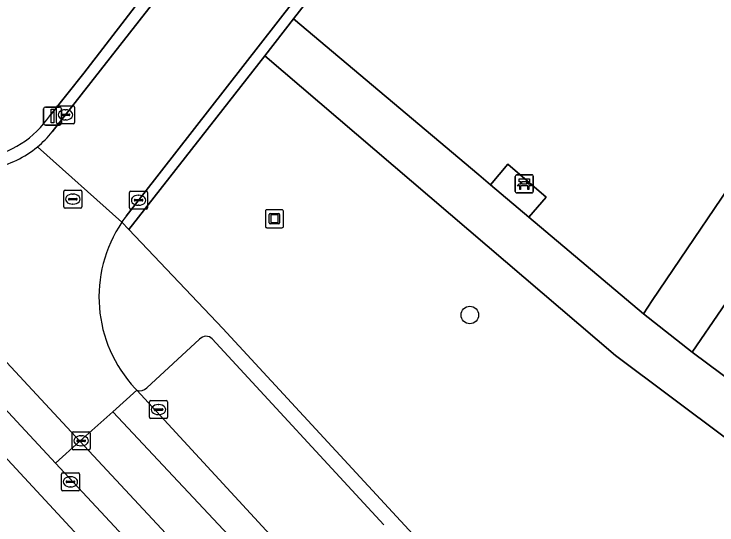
# Model space of a CAD drawing. Extents: x 159039 to 160102, y 381214 to 382524.
# Drawn here: x 159748.83 to 159787.86, y 382010.97 to 382039.33 of the extents above; entities that cross this region are included whole.
import ezdxf

# ---------------------------------------------------------------- set-up
doc = ezdxf.new("R2010")
doc.units = 0
for name, color, linetype in [('IMGEO_Bank', 7, 'Continuous'), ('IMGEO_Boom', 7, 'Continuous'), ('IMGEO_Groenvoorziening', 7, 'Continuous'), ('IMGEO_Kolk', 7, 'Continuous'), ('IMGEO_Kunstobject', 7, 'Continuous'), ('IMGEO_Lichtmast', 7, 'Continuous'), ('IMGEO_Parkeervlak_open', 7, 'Continuous'), ('IMGEO_Rijbaan_lokaal_gesloten', 7, 'Continuous'), ('IMGEO_Rijbaan_lokaal_open', 7, 'Continuous'), ('IMGEO_Rioolput', 7, 'Continuous'), ('IMGEO_Voetpad_gesloten', 7, 'Continuous'), ('IMGEO_Voetpad_open', 7, 'Continuous')]:
    doc.layers.add(name, color=color, linetype=linetype)

msp = doc.modelspace()

# ---------------------------------------------------------------- linework, layer by layer
at = {"layer": 'IMGEO_Bank'}
for p, q in [((159776.664, 382029.477), (159776.664, 382030.318)), ((159776.664, 382030.318), (159776.664, 382029.477)), ((159776.739, 382030.402), (159777.58, 382030.402)), ((159777.58, 382030.402), (159776.739, 382030.402)), ((159777.664, 382030.327), (159777.664, 382029.486)), ((159777.664, 382029.486), (159777.664, 382030.327)), ((159777.361, 382029.8), (159776.968, 382029.8)), ((159776.973, 382029.908), (159776.973, 382030.014)), ((159777.017, 382030.014), (159777.017, 382029.908)), ((159777.305, 382030.02), (159777.023, 382030.02)), ((159777.023, 382029.902), (159777.305, 382029.902)), ((159777.311, 382029.908), (159777.311, 382030.014)), ((159777.355, 382030.014), (159777.355, 382029.908)), ((159777.589, 382029.402), (159776.748, 382029.402)), ((159776.748, 382029.402), (159777.589, 382029.402))]:
    msp.add_line(p, q, dxfattribs=at)
for points in [[(159776.967, 382030.02), (159776.881, 382030.02), (159776.881, 382030.181), (159777.444, 382030.181), (159777.444, 382030.02), (159777.361, 382030.02)], [(159776.911, 382029.8), (159776.769, 382029.8), (159776.881, 382029.902), (159776.967, 382029.902)], [(159776.961, 382029.793), (159776.961, 382029.586), (159776.918, 382029.586), (159776.918, 382029.793)], [(159777.361, 382029.902), (159777.444, 382029.902), (159777.556, 382029.8), (159777.417, 382029.8)], [(159777.411, 382029.793), (159777.411, 382029.586), (159777.367, 382029.586), (159777.367, 382029.793)]]:
    msp.add_lwpolyline(points, dxfattribs=at)
for centre, radius, start, end in [((159776.742, 382030.324), 0.0779, 92.4484, 184.2845), ((159776.742, 382030.324), 0.0779, 92.4484, 184.2845), ((159777.586, 382030.324), 0.0779, 2.4484, 94.2845), ((159777.586, 382030.324), 0.0779, 2.4484, 94.2845), ((159776.911, 382029.793), 0.00671, 2.8957, 87.1043), ((159776.968, 382029.793), 0.00671, 92.8957, 177.1043), ((159776.966, 382030.013), 0.00671, 2.8957, 87.1043), ((159776.966, 382029.909), 0.00671, 272.8957, 357.1043), ((159777.023, 382030.013), 0.00671, 92.8957, 177.1043), ((159777.023, 382029.909), 0.00671, 182.8957, 267.1043), ((159777.305, 382030.013), 0.00671, 2.8957, 87.1043), ((159777.305, 382029.909), 0.00671, 272.8957, 357.1043), ((159777.362, 382030.013), 0.00671, 92.8957, 177.1043), ((159777.362, 382029.909), 0.00671, 182.8957, 267.1043), ((159777.36, 382029.793), 0.00671, 2.8957, 87.1043), ((159777.417, 382029.793), 0.00671, 92.8957, 177.1043), ((159776.742, 382029.48), 0.0779, 182.4484, 274.2845), ((159776.742, 382029.48), 0.0779, 182.4484, 274.2845), ((159777.586, 382029.48), 0.0779, 272.4484, 4.2845), ((159777.586, 382029.48), 0.0779, 272.4484, 4.2845)]:
    msp.add_arc(centre, radius, start, end, dxfattribs=at)
at = {"layer": 'IMGEO_Boom'}
msp.add_circle((159774.141, 382022.625), 0.489, dxfattribs=at)
at = {"layer": 'IMGEO_Groenvoorziening'}
for points in [[(159783.78, 382022.699), (159784.272, 382023.425), (159790.065, 382031.975), (159788.633, 382032.94), (159795.178, 382042.667), (159781.355, 382060.813), (159764.357, 382039.067), (159774.643, 382030.399), (159775.282, 382029.86), (159776.248, 382030.99), (159778.377, 382029.171), (159777.424, 382028.056)], [(159806.211, 382021.208), (159793.074, 382030.186), (159786.493, 382020.561), (159799.363, 382010.973), (159806.072, 382021.002)]]:
    msp.add_lwpolyline(points, close=True, dxfattribs=at)
for points in [[(159750.811, 382033.689), (159752.701, 382036.05), (159757.479, 382042.275)], [(159762.752, 382037.014), (159760.088, 382033.606), (159755.209, 382027.371), (159760.431, 382021.871), (159771.201, 382010.215)], [(159781.553, 381998.261), (159786.488, 381992.067), (159797.755, 382008.761), (159782.232, 382020.378), (159762.752, 382037.014)]]:
    msp.add_lwpolyline(points, dxfattribs=at)
msp.add_arc((159746.356, 382036.65), 5.349, 278.576, 326.3846, dxfattribs=at)
at = {"layer": 'IMGEO_Kolk'}
for p, q in [((159751.187, 382033.311), (159751.187, 382034.163)), ((159751.262, 382034.237), (159752.114, 382034.237)), ((159752.188, 382034.163), (159752.188, 382033.311)), ((159751.446, 382033.731), (159751.446, 382033.743)), ((159751.884, 382033.694), (159751.486, 382033.694)), ((159751.489, 382033.78), (159751.887, 382033.78)), ((159751.675, 382034.017), (159751.7, 382034.017)), ((159751.93, 382033.743), (159751.93, 382033.731)), ((159751.698, 382033.457), (159751.673, 382033.457)), ((159752.114, 382033.237), (159751.262, 382033.237)), ((159755.246, 382028.571), (159755.246, 382029.423)), ((159755.321, 382029.497), (159756.173, 382029.497)), ((159756.247, 382029.423), (159756.247, 382028.571)), ((159755.505, 382028.991), (159755.505, 382029.003)), ((159755.548, 382029.04), (159755.946, 382029.04)), ((159755.734, 382029.277), (159755.759, 382029.277)), ((159755.989, 382029.003), (159755.989, 382028.991)), ((159755.943, 382028.954), (159755.545, 382028.954)), ((159755.757, 382028.717), (159755.732, 382028.717)), ((159756.173, 382028.497), (159755.321, 382028.497)), ((159756.354, 382016.947), (159756.354, 382017.799)), ((159756.429, 382017.873), (159757.281, 382017.873)), ((159756.842, 382017.653), (159756.867, 382017.653)), ((159757.355, 382017.799), (159757.355, 382016.947)), ((159756.613, 382017.367), (159756.613, 382017.379)), ((159757.051, 382017.33), (159756.653, 382017.33)), ((159756.656, 382017.416), (159757.054, 382017.416)), ((159757.097, 382017.379), (159757.097, 382017.367)), ((159757.281, 382016.873), (159756.429, 382016.873)), ((159756.865, 382017.093), (159756.84, 382017.093)), ((159751.461, 382012.938), (159751.461, 382013.79)), ((159751.536, 382013.864), (159752.388, 382013.864)), ((159752.462, 382013.79), (159752.462, 382012.938)), ((159751.72, 382013.358), (159751.72, 382013.37)), ((159751.763, 382013.407), (159752.161, 382013.407)), ((159751.949, 382013.644), (159751.974, 382013.644)), ((159752.204, 382013.37), (159752.204, 382013.358)), ((159752.158, 382013.321), (159751.76, 382013.321)), ((159751.972, 382013.084), (159751.947, 382013.084)), ((159752.388, 382012.864), (159751.536, 382012.864))]:
    msp.add_line(p, q, dxfattribs=at)
for points in [[(159751.187, 382033.311), (159751.187, 382034.163)], [(159751.262, 382034.237), (159752.114, 382034.237)], [(159752.188, 382034.163), (159752.188, 382033.311)], [(159752.114, 382033.237), (159751.262, 382033.237)], [(159755.246, 382028.571), (159755.246, 382029.423)], [(159755.321, 382029.497), (159756.173, 382029.497)], [(159756.247, 382029.423), (159756.247, 382028.571)], [(159756.173, 382028.497), (159755.321, 382028.497)], [(159756.354, 382016.947), (159756.354, 382017.799)], [(159756.429, 382017.873), (159757.281, 382017.873)], [(159757.355, 382017.799), (159757.355, 382016.947)], [(159757.281, 382016.873), (159756.429, 382016.873)], [(159751.461, 382012.938), (159751.461, 382013.79)], [(159751.536, 382013.864), (159752.388, 382013.864)], [(159752.462, 382013.79), (159752.462, 382012.938)], [(159752.388, 382012.864), (159751.536, 382012.864)]]:
    msp.add_lwpolyline(points, dxfattribs=at)
for centre, radius, start, end in [((159751.264, 382034.161), 0.0765, 91.552, 178.448), ((159751.264, 382034.161), 0.0765, 91.552, 178.448), ((159752.112, 382034.161), 0.0765, 1.552, 88.448), ((159752.112, 382034.161), 0.0765, 1.552, 88.448), ((159751.486, 382033.74), 0.0403, 85.8775, 175.7526), ((159751.483, 382033.73), 0.0366, 178.938, 274.7102), ((159751.887, 382033.737), 0.043, 264.8664, 352.4533), ((159751.891, 382033.742), 0.0386, 1.7309, 96.639), ((159751.264, 382033.313), 0.0765, 181.552, 268.448), ((159751.264, 382033.313), 0.0765, 181.552, 268.448), ((159752.112, 382033.313), 0.0765, 271.552, 358.448), ((159752.112, 382033.313), 0.0765, 271.552, 358.448), ((159755.323, 382029.421), 0.0765, 91.552, 178.448), ((159755.323, 382029.421), 0.0765, 91.552, 178.448), ((159756.171, 382029.421), 0.0765, 1.552, 88.448), ((159756.171, 382029.421), 0.0765, 1.552, 88.448), ((159755.545, 382029), 0.0403, 85.8775, 175.7526), ((159755.542, 382028.99), 0.0366, 178.938, 274.7102), ((159755.946, 382028.997), 0.043, 264.8664, 352.4533), ((159755.95, 382029.002), 0.0386, 1.7309, 96.639), ((159755.323, 382028.573), 0.0765, 181.552, 268.448), ((159755.323, 382028.573), 0.0765, 181.552, 268.448), ((159756.171, 382028.573), 0.0765, 271.552, 358.448), ((159756.171, 382028.573), 0.0765, 271.552, 358.448), ((159756.431, 382017.797), 0.0765, 91.552, 178.448), ((159756.431, 382017.797), 0.0765, 91.552, 178.448), ((159757.279, 382017.797), 0.0765, 1.552, 88.448), ((159757.279, 382017.797), 0.0765, 1.552, 88.448), ((159756.653, 382017.376), 0.0403, 85.8775, 175.7526), ((159756.65, 382017.366), 0.0366, 178.938, 274.7102), ((159757.054, 382017.373), 0.043, 264.8664, 352.4533), ((159757.058, 382017.378), 0.0386, 1.7309, 96.639), ((159756.431, 382016.949), 0.0765, 181.552, 268.448), ((159756.431, 382016.949), 0.0765, 181.552, 268.448), ((159757.279, 382016.949), 0.0765, 271.552, 358.448), ((159757.279, 382016.949), 0.0765, 271.552, 358.448), ((159751.538, 382013.788), 0.0765, 91.552, 178.448), ((159751.538, 382013.788), 0.0765, 91.552, 178.448), ((159752.386, 382013.788), 0.0765, 1.552, 88.448), ((159752.386, 382013.788), 0.0765, 1.552, 88.448), ((159751.76, 382013.367), 0.0403, 85.8775, 175.7526), ((159751.757, 382013.357), 0.0366, 178.938, 274.7102), ((159752.161, 382013.364), 0.043, 264.8664, 352.4533), ((159752.165, 382013.369), 0.0386, 1.7309, 96.639), ((159751.538, 382012.94), 0.0765, 181.552, 268.448), ((159751.538, 382012.94), 0.0765, 181.552, 268.448), ((159752.386, 382012.94), 0.0765, 271.552, 358.448), ((159752.386, 382012.94), 0.0765, 271.552, 358.448)]:
    msp.add_arc(centre, radius, start, end, dxfattribs=at)
for centre, major_axis, ratio, start_param, end_param in [((159751.674, 382033.737), (-0.387, 0.002), 0.722429, 4.712389, 7.853982), ((159751.699, 382033.737), (-0.39, 0.002), 0.717154, 1.570796, 4.712389), ((159755.733, 382028.997), (-0.387, 0.002), 0.722429, 4.712389, 7.853982), ((159755.758, 382028.997), (-0.39, 0.002), 0.717154, 1.570796, 4.712389), ((159756.841, 382017.373), (-0.387, 0.002), 0.722429, 4.712389, 7.853982), ((159756.866, 382017.373), (-0.39, 0.002), 0.717154, 1.570796, 4.712389), ((159751.948, 382013.364), (-0.387, 0.002), 0.722429, 4.712389, 7.853982), ((159751.973, 382013.364), (-0.39, 0.002), 0.717154, 1.570796, 4.712389)]:
    msp.add_ellipse(centre, major_axis=major_axis, ratio=ratio, start_param=start_param, end_param=end_param, dxfattribs=at)
at = {"layer": 'IMGEO_Kunstobject'}
for p, q in [((159762.791, 382028.387), (159762.791, 382027.546)), ((159762.791, 382028.387), (159762.791, 382027.546)), ((159763.707, 382028.471), (159762.866, 382028.471)), ((159763.707, 382028.471), (159762.866, 382028.471)), ((159763.005, 382027.735), (159763.005, 382028.209)), ((159763.055, 382028.259), (159763.529, 382028.259)), ((159763.479, 382028.179), (159763.105, 382028.179)), ((159763.579, 382028.209), (159763.579, 382027.735)), ((159763.791, 382027.555), (159763.791, 382028.396)), ((159763.791, 382027.555), (159763.791, 382028.396)), ((159763.085, 382028.159), (159763.085, 382027.785)), ((159763.499, 382027.785), (159763.499, 382028.159)), ((159762.875, 382027.471), (159763.716, 382027.471)), ((159762.875, 382027.471), (159763.716, 382027.471)), ((159763.529, 382027.685), (159763.055, 382027.685)), ((159763.105, 382027.765), (159763.479, 382027.765))]:
    msp.add_line(p, q, dxfattribs=at)
for centre, radius, start, end in [((159762.869, 382028.393), 0.0779, 92.4484, 184.2845), ((159762.869, 382028.393), 0.0779, 92.4484, 184.2845), ((159763.055, 382028.209), 0.05, 90, 180), ((159763.105, 382028.159), 0.02, 90, 180), ((159763.479, 382028.159), 0.02, 360, 90), ((159763.529, 382028.209), 0.05, 360, 90), ((159763.713, 382028.393), 0.0779, 2.4484, 94.2845), ((159763.713, 382028.393), 0.0779, 2.4484, 94.2845), ((159762.869, 382027.549), 0.0779, 182.4484, 274.2845), ((159762.869, 382027.549), 0.0779, 182.4484, 274.2845), ((159763.055, 382027.735), 0.05, 180, 270), ((159763.105, 382027.785), 0.02, 180, 270), ((159763.479, 382027.785), 0.02, 270, 0), ((159763.529, 382027.735), 0.05, 270, 0), ((159763.713, 382027.549), 0.0779, 272.4484, 4.2845), ((159763.713, 382027.549), 0.0779, 272.4484, 4.2845)]:
    msp.add_arc(centre, radius, start, end, dxfattribs=at)
at = {"layer": 'IMGEO_Lichtmast'}
for p, q in [((159750.47, 382033.268), (159750.47, 382034.068)), ((159750.47, 382034.068), (159750.47, 382033.268)), ((159750.57, 382034.168), (159751.36, 382034.168)), ((159751.36, 382034.168), (159750.57, 382034.168)), ((159751.46, 382034.068), (159751.46, 382033.268)), ((159751.46, 382033.268), (159751.46, 382034.068)), ((159751.36, 382033.168), (159750.57, 382033.168)), ((159750.57, 382033.168), (159751.36, 382033.168))]:
    msp.add_line(p, q, dxfattribs=at)
msp.add_lwpolyline([(159750.89, 382034.043), (159751.04, 382034.043), (159751.04, 382033.293), (159750.89, 382033.293), (159750.89, 382034.043)], dxfattribs=at)
for centre, start, end in [((159750.57, 382034.068), 90, 180), ((159750.57, 382034.068), 90, 180), ((159751.36, 382034.068), 0, 90), ((159751.36, 382034.068), 360, 90), ((159750.57, 382033.268), 180, 270), ((159750.57, 382033.268), 180, 270), ((159751.36, 382033.268), 270, 0), ((159751.36, 382033.268), 270, 0)]:
    msp.add_arc(centre, 0.1, start, end, dxfattribs=at)
at = {"layer": 'IMGEO_Parkeervlak_open'}
for points in [[(159751.132, 382014.407), (159738.71, 382027.756), (159734.525, 382032.253)], [(159735.318, 382028.618), (159740.343, 382023.263), (159748.009, 382015.094), (159765.306, 381996.407)], [(159759.13, 382021.279), (159756.205, 382018.577)], [(159769.373, 382010.969), (159759.839, 382021.296)], [(159755.65, 382018.444), (159766.306, 382006.896)], [(159768.582, 381995.364), (159765.71, 381998.742), (159751.132, 382014.407)]]:
    msp.add_lwpolyline(points, dxfattribs=at)
for centre, radius, start, end in [((159759.492, 382020.958), 0.484, 44.2773, 138.4698), ((159755.814, 382018.982), 0.563, 253.0003, 313.9521)]:
    msp.add_arc(centre, radius, start, end, dxfattribs=at)
at = {"layer": 'IMGEO_Rijbaan_lokaal_gesloten'}
for points in [[(159740.021, 382029.017), (159738.71, 382027.756), (159751.132, 382014.407), (159752.486, 382015.616)], [(159766.306, 382006.896), (159755.65, 382018.444), (159754.313, 382017.249), (159762.135, 382008.927), (159767.785, 382002.669), (159771.933, 381997.949), (159775.759, 381993.265), (159778.548, 381989.751), (159779.991, 381990.925), (159778.652, 381992.544), (159773.271, 381999.133), (159769.916, 382003.01), (159768.406, 382004.543)], [(159754.313, 382017.249), (159752.486, 382015.616), (159758.023, 382009.678), (159763.673, 382003.635), (159767.749, 381999.129), (159771.718, 381994.445), (159774.364, 381991.263), (159776.741, 381988.28), (159778.548, 381989.751), (159775.759, 381993.265), (159771.933, 381997.949), (159767.785, 382002.669), (159762.135, 382008.927)], [(159752.486, 382015.616), (159751.132, 382014.407), (159765.71, 381998.742), (159768.582, 381995.364), (159768.729, 381995.185), (159771.806, 381991.429), (159775.298, 381987.106), (159776.741, 381988.28), (159774.364, 381991.263), (159771.718, 381994.445), (159767.749, 381999.129), (159763.673, 382003.635), (159758.023, 382009.678)]]:
    msp.add_lwpolyline(points, close=True, dxfattribs=at)
at = {"layer": 'IMGEO_Rijbaan_lokaal_open'}
for points in [[(159777.052, 382066.093), (159750.955, 382032.802)], [(159755.056, 382028.111), (159781.102, 382061.535)], [(159781.102, 382061.535), (159755.056, 382028.111)], [(159754.82, 382027.782), (159755.209, 382027.371), (159760.088, 382033.606), (159762.752, 382037.014), (159764.357, 382039.067), (159781.355, 382060.813), (159781.588, 382061.111)], [(159743.148, 382031.794), (159743.032, 382031.912), (159741.692, 382030.623), (159740.021, 382029.017), (159752.486, 382015.616), (159754.313, 382017.249), (159755.65, 382018.444), (159755.549, 382018.554)], [(159750.124, 382031.956), (159754.82, 382027.782)], [(159754.82, 382027.782), (159750.124, 382031.956)]]:
    msp.add_lwpolyline(points, dxfattribs=at)
for centre, radius, start, end in [((159746.566, 382036.282), 5.602, 309.4366, 321.5884), ((159746.536, 382036.308), 5.64, 281.8714, 309.5088), ((159761.599, 382023.168), 8.2, 142.9325, 145.7619), ((159761.599, 382023.168), 8.2, 142.9325, 145.7619), ((159760.971, 382023.625), 7.424, 145.9493, 223.0845)]:
    msp.add_arc(centre, radius, start, end, dxfattribs=at)
at = {"layer": 'IMGEO_Rioolput'}
for p, q in [((159751.592, 382028.632), (159751.592, 382029.484)), ((159751.667, 382029.558), (159752.519, 382029.558)), ((159752.593, 382029.484), (159752.593, 382028.632)), ((159751.851, 382029.052), (159751.851, 382029.064)), ((159752.289, 382029.015), (159751.891, 382029.015)), ((159751.894, 382029.101), (159752.292, 382029.101)), ((159752.08, 382029.338), (159752.105, 382029.338)), ((159752.335, 382029.064), (159752.335, 382029.052)), ((159752.103, 382028.778), (159752.078, 382028.778)), ((159752.519, 382028.558), (159751.667, 382028.558)), ((159752.131, 382016.143), (159752.983, 382016.143)), ((159752.056, 382015.217), (159752.056, 382016.069)), ((159752.544, 382015.923), (159752.569, 382015.923)), ((159753.057, 382016.069), (159753.057, 382015.217)), ((159752.315, 382015.637), (159752.315, 382015.649)), ((159752.753, 382015.6), (159752.355, 382015.6)), ((159752.358, 382015.686), (159752.756, 382015.686)), ((159752.567, 382015.363), (159752.542, 382015.363)), ((159752.799, 382015.649), (159752.799, 382015.637)), ((159752.983, 382015.143), (159752.131, 382015.143))]:
    msp.add_line(p, q, dxfattribs=at)
for points in [[(159751.592, 382028.632), (159751.592, 382029.484)], [(159751.667, 382029.558), (159752.519, 382029.558)], [(159752.593, 382029.484), (159752.593, 382028.632)], [(159752.519, 382028.558), (159751.667, 382028.558)], [(159752.131, 382016.143), (159752.983, 382016.143)], [(159752.056, 382015.217), (159752.056, 382016.069)], [(159753.057, 382016.069), (159753.057, 382015.217)], [(159752.983, 382015.143), (159752.131, 382015.143)]]:
    msp.add_lwpolyline(points, dxfattribs=at)
for centre, radius, start, end in [((159751.669, 382029.482), 0.0765, 91.552, 178.448), ((159751.669, 382029.482), 0.0765, 91.552, 178.448), ((159752.517, 382029.482), 0.0765, 1.552, 88.448), ((159752.517, 382029.482), 0.0765, 1.552, 88.448), ((159751.891, 382029.061), 0.0403, 85.8775, 175.7526), ((159751.888, 382029.051), 0.0366, 178.938, 274.7102), ((159752.292, 382029.058), 0.043, 264.8664, 352.4533), ((159752.296, 382029.063), 0.0386, 1.7309, 96.639), ((159751.669, 382028.634), 0.0765, 181.552, 268.448), ((159751.669, 382028.634), 0.0765, 181.552, 268.448), ((159752.517, 382028.634), 0.0765, 271.552, 358.448), ((159752.517, 382028.634), 0.0765, 271.552, 358.448), ((159752.133, 382016.067), 0.0765, 91.552, 178.448), ((159752.133, 382016.067), 0.0765, 91.552, 178.448), ((159752.981, 382016.067), 0.0765, 1.552, 88.448), ((159752.981, 382016.067), 0.0765, 1.552, 88.448), ((159752.355, 382015.646), 0.0403, 85.8775, 175.7526), ((159752.352, 382015.636), 0.0366, 178.938, 274.7102), ((159752.756, 382015.643), 0.043, 264.8664, 352.4533), ((159752.76, 382015.648), 0.0386, 1.7309, 96.639), ((159752.133, 382015.219), 0.0765, 181.552, 268.448), ((159752.133, 382015.219), 0.0765, 181.552, 268.448), ((159752.981, 382015.219), 0.0765, 271.552, 358.448), ((159752.981, 382015.219), 0.0765, 271.552, 358.448)]:
    msp.add_arc(centre, radius, start, end, dxfattribs=at)
for centre, major_axis, ratio, start_param, end_param in [((159752.079, 382029.058), (-0.387, 0.002), 0.722429, 4.712389, 7.853982), ((159752.104, 382029.058), (-0.39, 0.002), 0.717154, 1.570796, 4.712389), ((159752.543, 382015.643), (-0.387, 0.002), 0.722429, 4.712389, 7.853982), ((159752.568, 382015.643), (-0.39, 0.002), 0.717154, 1.570796, 4.712389)]:
    msp.add_ellipse(centre, major_axis=major_axis, ratio=ratio, start_param=start_param, end_param=end_param, dxfattribs=at)
at = {"layer": 'IMGEO_Voetpad_gesloten'}
msp.add_lwpolyline([(159813.825, 382124.21), (159832.833, 382098.3), (159833.972, 382096.747), (159810.005, 382061.335), (159803.974, 382052.416), (159801.772, 382049.254), (159796.306, 382041.186), (159790.065, 382031.975), (159784.272, 382023.425), (159783.78, 382022.699), (159786.493, 382020.561), (159793.074, 382030.186), (159794.451, 382032.199), (159807.636, 382023.314), (159809.618, 382026.244), (159806.345, 382028.428), (159805.492, 382028.997), (159805.43, 382028.906), (159796.247, 382035.141), (159796.307, 382035.23), (159795.474, 382035.774), (159847.301, 382112.071)], dxfattribs=at)
msp.add_lwpolyline([(159777.424, 382028.056), (159775.282, 382029.86), (159774.643, 382030.399), (159764.357, 382039.067), (159762.752, 382037.014), (159782.232, 382020.378), (159797.755, 382008.761), (159799.363, 382010.973), (159786.493, 382020.561), (159783.78, 382022.699)], close=True, dxfattribs=at)
at = {"layer": 'IMGEO_Voetpad_open'}
for points in [[(159750.955, 382032.802), (159777.052, 382066.093)], [(159776.227, 382066.007), (159758.997, 382044.176), (159757.479, 382042.275), (159752.701, 382036.05), (159750.811, 382033.689)], [(159765.306, 381996.407), (159748.009, 382015.094), (159740.343, 382023.263), (159735.318, 382028.618), (159734.302, 382027.645), (159732.567, 382027.236), (159737.905, 382021.583), (159735.556, 382019.435), (159730.878, 382015.495), (159722.876, 382008.222), (159724.047, 382006.921), (159727.718, 382010.227), (159736.302, 382017.956), (159740.5, 382013.3), (159744.585, 382008.769), (159748.552, 382004.368), (159752.49, 382000), (159756.584, 381995.459), (159760.772, 381990.813), (159754.839, 381985.431), (159756.7, 381983.38), (159757.663, 381984.253), (159758.873, 381982.92)], [(159771.201, 382010.215), (159760.431, 382021.871), (159755.209, 382027.371), (159754.82, 382027.782)], [(159756.205, 382018.577), (159759.13, 382021.279)], [(159759.839, 382021.296), (159769.373, 382010.969)], [(159755.549, 382018.554), (159755.65, 382018.444)]]:
    msp.add_lwpolyline(points, dxfattribs=at)
msp.add_lwpolyline([(159777.424, 382028.056), (159778.377, 382029.171), (159776.248, 382030.99), (159775.282, 382029.86)], close=True, dxfattribs=at)
for centre, radius, start, end in [((159746.356, 382036.65), 5.349, 278.576, 326.3846), ((159746.566, 382036.282), 5.602, 309.4366, 321.5884), ((159746.536, 382036.308), 5.64, 281.8714, 309.5088), ((159760.971, 382023.625), 7.424, 145.9493, 223.0845), ((159759.492, 382020.958), 0.484, 44.2773, 138.4698), ((159755.814, 382018.982), 0.563, 253.0003, 313.9521)]:
    msp.add_arc(centre, radius, start, end, dxfattribs=at)

doc.saveas('drawing.dxf')
